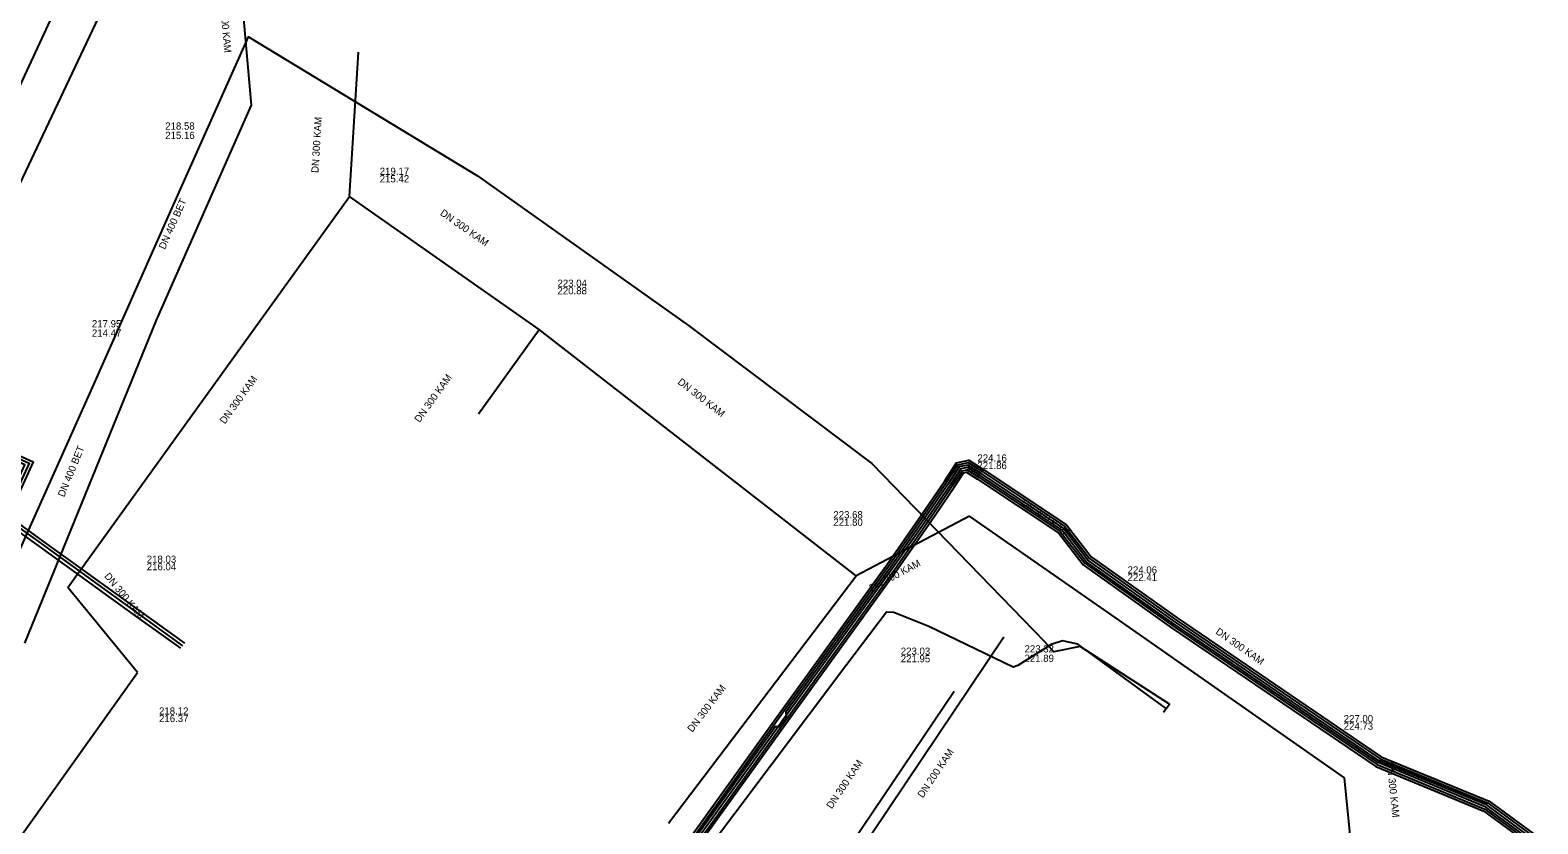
# Model space of a CAD drawing. Extents: x -595540 to -593988, y -1160850 to -1159202.
# Drawn here: x -595207.8 to -595040.3, y -1159469.3 to -1159381.1 of the extents above; entities that cross this region are included whole.
import ezdxf

# ---------------------------------------------------------------- set-up
doc = ezdxf.new("R2010")
doc.units = 0
for name, color, linetype in [('BVK-VODOVOD_trasa sítě', 7, 'Continuous'), ('CETIN_kabel nadzemní', 7, 'Continuous'), ('CETIN_kabel podzemní', 7, 'Continuous'), ('DESTOVA-AREAL_popisy', 7, 'Continuous'), ('DESTOVA-AREAL_trasa sítě', 7, 'Continuous'), ('EON-NN_kabel', 7, 'Continuous'), ('EON-NN_kabel zrušené sítě', 7, 'Continuous'), ('JEDNOTNA-AREAL_popisy', 7, 'Continuous'), ('JEDNOTNA-AREAL_trasa sítě', 7, 'Continuous'), ('SPLASKOVA-AREAL_ popisy', 7, 'Continuous'), ('SPLASKOVA-AREAL_trasa sítě', 7, 'Continuous'), ('TEPLARNY-HORKOVODY_trasa sítě', 7, 'Continuous'), ('TEPLARNY-HORKOVODY_trasa sítě obvodem', 7, 'Continuous')]:
    doc.layers.add(name, color=color, linetype=linetype)

msp = doc.modelspace()

# ---------------------------------------------------------------- linework, layer by layer
at = {"layer": 'BVK-VODOVOD_trasa sítě'}
msp.add_lwpolyline([(-595227.09, -1159426.77), (-595223.137, -1159418.013), (-595222.16, -1159415.851), (-595221.107, -1159413.52), (-595203.886, -1159376.406), (-595186.699, -1159350.038), (-595184.359, -1159346.486), (-595172.143, -1159332.598), (-595160.768, -1159319.666), (-595142.647, -1159301.322), (-595126.906, -1159289.725), (-595124.409, -1159287.889), (-595120.111, -1159284.724), (-595107.94, -1159278.43)], dxfattribs=at)
at = {"layer": 'CETIN_kabel nadzemní'}
msp.add_lwpolyline([(-595229.59, -1159500.49), (-595226.62, -1159477.15), (-595218.06, -1159458.58), (-595209.18, -1159439.45), (-595200.84, -1159420.79), (-595192.3, -1159401.49), (-595183.51, -1159381.8), (-595158.09, -1159397.27), (-595134.62, -1159413.9), (-595114.268, -1159429.247), (-595095.08, -1159449.04)], dxfattribs=at)
at = {"layer": 'CETIN_kabel podzemní'}
for points in [[(-595081.84, -1159456.9), (-595081.55, -1159456.49), (-595091.37, -1159449.32), (-595093.06, -1159448.94), (-595094.34, -1159449.36), (-595098.02, -1159451.69), (-595098.56, -1159451.89), (-595107.92, -1159447.37), (-595111.81, -1159445.8), (-595112.63, -1159445.78), (-595117.15, -1159451.73), (-595133.52, -1159473.54), (-595137.76, -1159478.95), (-595139.55, -1159480.11), (-595150.22, -1159495.1), (-595165.26, -1159515.78), (-595188.39, -1159547.25), (-595192.19, -1159551.26), (-595193.22, -1159553.98), (-595192.96, -1159555.57), (-595191.56, -1159557.52)], [(-595081.84, -1159456.9), (-595081.19, -1159455.98), (-595091.12, -1159449.57), (-595094.03, -1159450.18), (-595095.08, -1159449.04)]]:
    msp.add_lwpolyline(points, dxfattribs=at)
at = {"layer": 'DESTOVA-AREAL_popisy'}
for p, q in [((-595168.94, -1159397.979), (-595168.94, -1159397.979)), ((-595149.186, -1159410.425), (-595149.186, -1159410.425)), ((-595102.525, -1159429.86), (-595102.525, -1159429.86)), ((-595118.533, -1159436.168), (-595118.533, -1159436.168)), ((-595194.825, -1159441.112), (-595194.825, -1159441.112)), ((-595085.836, -1159442.305), (-595085.836, -1159442.305)), ((-595111.04, -1159451.341), (-595111.04, -1159451.341)), ((-595193.462, -1159457.99), (-595193.462, -1159457.99)), ((-595061.825, -1159458.843), (-595061.825, -1159458.843))]:
    msp.add_line(p, q, dxfattribs=at)
at = {"layer": 'DESTOVA-AREAL_trasa sítě'}
for p, q in [((-595172.31, -1159399.55), (-595171.3, -1159383.49)), ((-595203.61, -1159443.04), (-595172.31, -1159399.55)), ((-595151.23, -1159414.34), (-595172.31, -1159399.55)), ((-595157.98, -1159423.712), (-595151.23, -1159414.34)), ((-595115.99, -1159441.73), (-595151.23, -1159414.34)), ((-595103.42, -1159435.08), (-595115.99, -1159441.73)), ((-595087.1, -1159446.43), (-595103.42, -1159435.08)), ((-595195.84, -1159452.48), (-595203.61, -1159443.04)), ((-595136.86, -1159469.22), (-595115.99, -1159441.73)), ((-595061.75, -1159464.2), (-595087.1, -1159446.43)), ((-595220.47, -1159486.96), (-595195.84, -1159452.48)), ((-595105.1, -1159454.58), (-595120.183, -1159476.975)), ((-595061.05, -1159470.89), (-595061.75, -1159464.2))]:
    msp.add_line(p, q, dxfattribs=at)
at = {"layer": 'EON-NN_kabel'}
for points in [[(-595134.881, -1159471.454), (-595124.851, -1159457.476), (-595112.6, -1159440.509), (-595108.742, -1159434.961), (-595106.155, -1159431.181), (-595104.843, -1159429.167), (-595103.487, -1159428.879), (-595101.828, -1159429.932), (-595092.621, -1159436.058), (-595089.896, -1159439.609), (-595080.234, -1159446.484), (-595057.643, -1159461.838), (-595045.645, -1159466.801), (-595040.251, -1159470.766)], [(-595134.672, -1159471.591), (-595124.648, -1159457.622), (-595112.396, -1159440.654), (-595108.536, -1159435.103), (-595105.947, -1159431.32), (-595104.69, -1159429.39), (-595103.535, -1159429.145), (-595101.964, -1159430.142), (-595092.794, -1159436.243), (-595090.071, -1159439.791), (-595080.377, -1159446.689), (-595057.762, -1159462.059), (-595045.769, -1159467.02), (-595040.444, -1159470.935)], [(-595040.637, -1159471.104), (-595045.893, -1159467.239), (-595057.881, -1159462.281), (-595080.519, -1159446.894), (-595090.246, -1159439.973), (-595092.967, -1159436.428), (-595102.101, -1159430.352), (-595103.583, -1159429.411), (-595104.537, -1159429.613), (-595105.739, -1159431.458), (-595108.331, -1159435.245), (-595112.192, -1159440.799), (-595123.797, -1159456.871), (-595123.773, -1159457.264), (-595123.753, -1159457.584), (-595124.088, -1159458.036), (-595124.456, -1159458.556), (-595124.681, -1159458.525), (-595124.961, -1159458.487), (-595134.463, -1159471.728)]]:
    msp.add_lwpolyline(points, dxfattribs=at)
at = {"layer": 'EON-NN_kabel zrušené sítě'}
for points in [[(-595040.829, -1159471.272), (-595046.016, -1159467.459), (-595058.001, -1159462.502), (-595080.662, -1159447.1), (-595090.422, -1159440.155), (-595093.14, -1159436.613), (-595102.237, -1159430.561), (-595103.631, -1159429.676), (-595104.384, -1159429.836), (-595105.531, -1159431.597), (-595108.125, -1159435.387), (-595111.988, -1159440.943), (-595123.773, -1159457.264), (-595124.242, -1159457.914), (-595124.681, -1159458.525), (-595134.253, -1159471.865)], [(-595134.044, -1159472.002), (-595124.039, -1159458.06), (-595111.784, -1159441.088), (-595107.919, -1159435.529), (-595105.323, -1159431.736), (-595104.231, -1159430.059), (-595103.679, -1159429.942), (-595102.373, -1159430.771), (-595093.313, -1159436.798), (-595090.597, -1159440.337), (-595080.805, -1159447.305), (-595058.12, -1159462.723), (-595046.14, -1159467.678), (-595041.022, -1159471.441)], [(-595133.835, -1159472.139), (-595123.836, -1159458.206), (-595111.58, -1159441.233), (-595107.713, -1159435.671), (-595105.115, -1159431.875), (-595104.078, -1159430.282), (-595103.727, -1159430.208), (-595102.509, -1159430.981), (-595093.486, -1159436.983), (-595090.772, -1159440.519), (-595080.948, -1159447.51), (-595058.239, -1159462.944), (-595046.264, -1159467.897), (-595041.215, -1159471.61)]]:
    msp.add_lwpolyline(points, dxfattribs=at)
at = {"layer": 'JEDNOTNA-AREAL_popisy'}
for p, q in [((-595192.772, -1159391.316), (-595192.772, -1159391.316)), ((-595200.92, -1159413.298), (-595200.92, -1159413.298))]:
    msp.add_line(p, q, dxfattribs=at)
at = {"layer": 'JEDNOTNA-AREAL_trasa sítě'}
for p, q in [((-595184.65, -1159373.59), (-595183.21, -1159389.38)), ((-595183.21, -1159389.38), (-595193.78, -1159413.3)), ((-595193.78, -1159413.3), (-595208.41, -1159449.21))]:
    msp.add_line(p, q, dxfattribs=at)
at = {"layer": 'SPLASKOVA-AREAL_ popisy'}
msp.add_line((-595097.292, -1159449.449), (-595097.292, -1159449.449), dxfattribs=at)
at = {"layer": 'SPLASKOVA-AREAL_trasa sítě'}
msp.add_line((-595099.59, -1159448.55), (-595116.36, -1159473.51), dxfattribs=at)
at = {"layer": 'TEPLARNY-HORKOVODY_trasa sítě'}
for points in [[(-595198.607, -1159374.851), (-595198.647, -1159376.311), (-595200.568, -1159380.379), (-595210.237, -1159400.852)], [(-595220.914, -1159423.345), (-595207.898, -1159429.214), (-595210.625, -1159435.224), (-595206.571, -1159438.151), (-595195.712, -1159445.992), (-595190.845, -1159449.506)]]:
    msp.add_lwpolyline(points, dxfattribs=at)
at = {"layer": 'TEPLARNY-HORKOVODY_trasa sítě obvodem'}
for points in [[(-595191.05, -1159449.79), (-595195.917, -1159446.276), (-595206.776, -1159438.435), (-595211.062, -1159435.34), (-595208.362, -1159429.389), (-595220.359, -1159423.979)], [(-595220.082, -1159423.336), (-595207.434, -1159429.039), (-595210.188, -1159435.108), (-595206.366, -1159437.867), (-595195.507, -1159445.708), (-595190.64, -1159449.222)]]:
    msp.add_lwpolyline(points, dxfattribs=at)

# ---------------------------------------------------------------- texts
at = {"layer": 'DESTOVA-AREAL_popisy'}
for rotation, p in [(86.40146, (-595175.752, -1159396.956)), (324.946, (-595162.298, -1159401.559)), (54.25722, (-595186.14, -1159424.916)), (54.23742, (-595164.512, -1159424.745)), (322.14416, (-595135.903, -1159420.313)), (325.18271, (-595097.757, -1159433.781)), (27.88051, (-595114.275, -1159443.499)), (309.45756, (-595199.593, -1159441.794)), (324.97007, (-595076.13, -1159448.102)), (52.79477, (-595134.2, -1159459.184)), (56.03979, (-595118.703, -1159467.708)), (275.97334, (-595057.057, -1159462.423))]:
    msp.add_text('DN 300 KAM', height=0.8, rotation=rotation, dxfattribs=at).set_placement(p)
for s, p in [('219.17', (-595168.94, -1159397.147)), ('215.42', (-595168.94, -1159397.979)), ('223.04', (-595149.186, -1159409.593)), ('220.88', (-595149.186, -1159410.425)), ('224.16', (-595102.525, -1159429.028)), ('221.86', (-595102.525, -1159429.86)), ('223.68', (-595118.533, -1159435.336)), ('221.80', (-595118.533, -1159436.168)), ('218.03', (-595194.825, -1159440.28)), ('216.04', (-595194.825, -1159441.112)), ('224.06', (-595085.836, -1159441.473)), ('222.41', (-595085.836, -1159442.305)), ('223.03', (-595111.04, -1159450.509)), ('221.95', (-595111.04, -1159451.341)), ('218.12', (-595193.462, -1159457.158)), ('216.37', (-595193.462, -1159457.99)), ('227.00', (-595061.825, -1159458.011)), ('224.73', (-595061.825, -1159458.843))]:
    msp.add_text(s, height=0.8, dxfattribs=at).set_placement(p)
at = {"layer": 'JEDNOTNA-AREAL_popisy'}
for s, rotation, p in [('DN 300 KAM', 275.21079, (-595186.764, -1159377.39)), ('DN 400 BET', 66.15986, (-595192.806, -1159405.5)), ('DN 400 BET', 67.83365, (-595204.001, -1159433.034))]:
    msp.add_text(s, height=0.8, rotation=rotation, dxfattribs=at).set_placement(p)
for s, p in [('218.58', (-595192.772, -1159392.116)), ('215.16', (-595192.772, -1159393.156)), ('217.95', (-595200.92, -1159414.098)), ('214.47', (-595200.92, -1159415.138))]:
    msp.add_text(s, height=0.8, dxfattribs=at).set_placement(p)
at = {"layer": 'SPLASKOVA-AREAL_ popisy'}
for s, p in [('223.32', (-595097.292, -1159450.249)), ('221.89', (-595097.292, -1159451.289))]:
    msp.add_text(s, height=0.8, dxfattribs=at).set_placement(p)
msp.add_text('DN 200 KAM', height=0.8, rotation=56.10383, dxfattribs=at).set_placement((-595108.588, -1159466.485))

doc.saveas('drawing.dxf')
